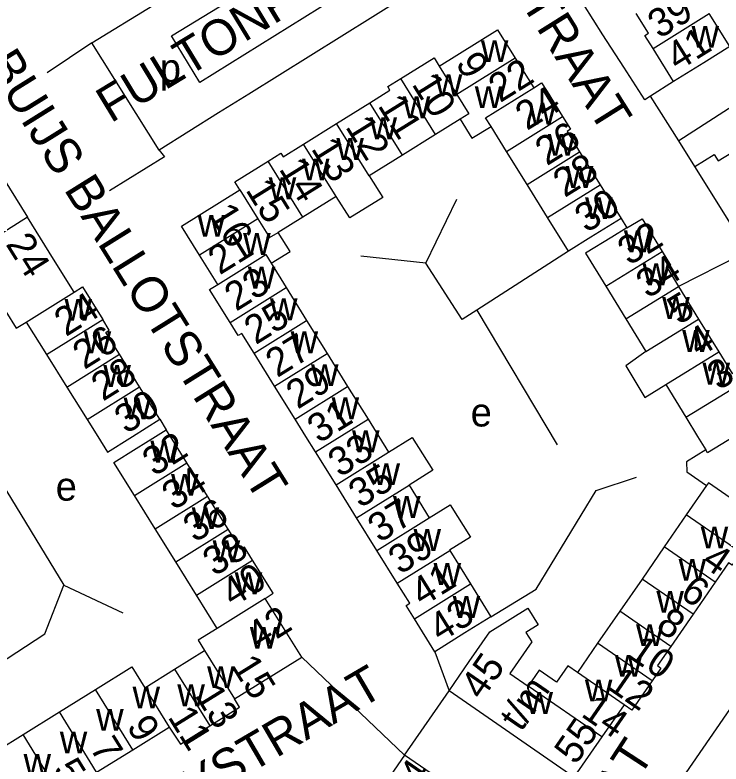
# Model space of a CAD drawing. Extents: x 159294 to 161936, y 384538 to 386517.
# Drawn here: x 159852.7 to 159951.9, y 385204 to 385309.2 of the extents above; entities that cross this region are included whole.
import ezdxf

# ---------------------------------------------------------------- set-up
doc = ezdxf.new("R2010")
doc.units = 0
for name, color, linetype in [('BLT_Basislijn', 7, 'Continuous'), ('BLT_Bebouwing', 7, 'Continuous'), ('BLT_Centroide', 7, 'Continuous'), ('BLT_Huisnummer', 7, 'Continuous'), ('BLT_Huisnummer_ tussenligend', 7, 'Continuous'), ('BLT_Huisnummer_reeks', 7, 'Continuous'), ('BLT_Onderverdeling_panden', 7, 'Continuous'), ('BLT_Straatnaam', 7, 'Continuous'), ('BLT_Vlakafsluiter', 7, 'Continuous')]:
    doc.layers.add(name, color=color, linetype=linetype)

msp = doc.modelspace()

# ---------------------------------------------------------------- linework, layer by layer
at = {"layer": 'BLT_Basislijn'}
for p, q in [((159874.69, 385306.3), (159902.09, 385323.01)), ((159913, 385315.25), (159885.55, 385298.1)), ((159863.49, 385305.32), (159872.09, 385310.57)), ((159972.58, 385308.73), (159945.97, 385291.52)), ((159878.7, 385299.72), (159874.69, 385306.3)), ((159863.49, 385305.32), (159857.21, 385301.09)), ((159872.96, 385290.23), (159863.49, 385305.32)), ((159945.24, 385299.87), (159941.98, 385297.82)), ((159885.55, 385298.1), (159881.31, 385295.45)), ((159945.97, 385291.52), (159941.98, 385297.82)), ((159881.31, 385295.45), (159872.96, 385290.23)), ((159948.23, 385287.94), (159945.97, 385291.52)), ((159848.11, 385290.99), (159854.48, 385280.81)), ((159910.41, 385274.34), (159914.79, 385283.32)), ((159937.86, 385280.63), (159938.69, 385279.29)), ((159930.47, 385276.04), (159917.59, 385267.74)), ((159910.41, 385274.34), (159901.29, 385275.32)), ((159917.59, 385267.74), (159928.87, 385248.81)), ((159842.96, 385256.36), (159859.55, 385229.1)), ((159873.07, 385252.4), (159873.97, 385250.94)), ((159856.91, 385222.26), (159859.55, 385229.1)), ((159859.55, 385229.1), (159867.85, 385225.22)), ((159845.43, 385214.73), (159856.91, 385222.26)), ((159892.99, 385218.99), (159907.42, 385205.22)), ((159911.69, 385219.73), (159913.7, 385214.23))]:
    msp.add_line(p, q, dxfattribs=at)
for points in [[(159941.98, 385297.82), (159941.19, 385297.32), (159938.27, 385301.91), (159935.32, 385306.44), (159932.59, 385310.73), (159929.45, 385315.76), (159926.59, 385320.55), (159926.75, 385320.97), (159928.89, 385322.31), (159925.57, 385327.65), (159922.63, 385332.25), (159919.58, 385337.2), (159917.31, 385340.95), (159914.28, 385345.65), (159911.43, 385350.41), (159908.46, 385355.14), (159905.59, 385360), (159903.61, 385358.8), (159902.65, 385358.96), (159899.71, 385363.62), (159896.68, 385368.48), (159893.9, 385373.01), (159891.34, 385377.16)], [(159902.09, 385323.01), (159906.06, 385316.81), (159878.7, 385299.72)], [(159872.96, 385290.23), (159873.69, 385289.3), (159866, 385284.5)], [(159917.59, 385267.74), (159915.54, 385266.42), (159910.41, 385274.34)], [(159919.58, 385224.63), (159925.95, 385228.53), (159934.38, 385242.41), (159940.04, 385244.27)], [(159969.84, 385224.38), (159965.99, 385226.85), (159964.08, 385227.58), (159944.59, 385199.25)]]:
    msp.add_lwpolyline(points, dxfattribs=at)
at = {"layer": 'BLT_Bebouwing'}
for p, q in [((159953.14, 385304.79), (159950.26, 385309.41)), ((159945.24, 385299.87), (159942.37, 385304.49)), ((159922.98, 385303.15), (159925.58, 385298.99)), ((159927.47, 385298.45), (159929.65, 385294.95)), ((159897.9, 385293.99), (159902.56, 385296.9)), ((159893.24, 385291.08), (159897.9, 385293.99)), ((159915.25, 385294.57), (159911.81, 385292.43)), ((159921.77, 385290.04), (159919.59, 385293.55)), ((159911.81, 385292.43), (159907.14, 385289.53)), ((159907.14, 385289.53), (159902.48, 385286.63)), ((159924.65, 385285.41), (159921.77, 385290.04)), ((159932.03, 385290), (159934.91, 385285.37)), ((159955.66, 385276.01), (159948.23, 385287.94)), ((159927.53, 385280.77), (159924.65, 385285.41)), ((159934.91, 385285.37), (159937.86, 385280.63)), ((159897.81, 385283.73), (159893.15, 385280.83)), ((159854.48, 385280.81), (159836.39, 385269.52)), ((159858.14, 385274.92), (159854.48, 385280.81)), ((159893.15, 385280.83), (159889.69, 385278.67)), ((159930.47, 385276.04), (159927.53, 385280.77)), ((159861.02, 385270.27), (159858.14, 385274.92)), ((159881.2, 385271.36), (159878.64, 385275.47)), ((159888.68, 385274.34), (159890.81, 385270.91)), ((159890.81, 385270.91), (159893.68, 385266.28)), ((159935.7, 385271.13), (159938.51, 385266.52)), ((159945.94, 385271.06), (159948.76, 385266.46)), ((159893.68, 385266.28), (159896.56, 385261.65)), ((159938.51, 385266.52), (159941.33, 385261.92)), ((159948.76, 385266.46), (159951.59, 385261.86)), ((159854.29, 385266.07), (159857.15, 385261.5)), ((159857.15, 385261.5), (159860, 385256.93)), ((159870.22, 385256.97), (159867.37, 385261.54)), ((159889.18, 385257.07), (159886.3, 385261.69)), ((159896.56, 385261.65), (159899.44, 385257.03)), ((159860, 385256.93), (159862.86, 385252.36)), ((159873.07, 385252.4), (159870.22, 385256.97)), ((159892.06, 385252.44), (159889.18, 385257.07)), ((159899.44, 385257.03), (159902.32, 385252.4)), ((159944.14, 385257.31), (159946.95, 385252.7)), ((159897.82, 385243.19), (159894.94, 385247.81)), ((159879.77, 385241.61), (159876.87, 385246.28)), ((159900.7, 385238.56), (159897.82, 385243.19)), ((159908.07, 385243.14), (159910.92, 385238.56)), ((159949.87, 385243.1), (159947.02, 385238.96)), ((159872.39, 385237.02), (159869.49, 385241.68)), ((159882.68, 385236.95), (159879.77, 385241.61)), ((159947.02, 385238.96), (159943.91, 385234.46)), ((159903.55, 385233.98), (159900.7, 385238.56)), ((159875.29, 385232.35), (159872.39, 385237.02)), ((159906.41, 385229.37), (159903.55, 385233.98)), ((159913.78, 385233.95), (159916.7, 385229.26)), ((159943.91, 385234.46), (159940.8, 385229.95)), ((159878.19, 385227.69), (159875.29, 385232.35)), ((159940.8, 385229.95), (159937.68, 385225.44)), ((159951.08, 385229.51), (159947.97, 385225)), ((159916.7, 385229.26), (159919.58, 385224.63)), ((159881.09, 385223.02), (159878.19, 385227.69)), ((159892.99, 385218.99), (159887.84, 385227.24)), ((159937.68, 385225.44), (159934.57, 385220.94)), ((159911.69, 385219.73), (159908.82, 385224.36)), ((159947.97, 385225), (159944.86, 385220.49)), ((159875.14, 385217.29), (159879.33, 385219.9)), ((159934.57, 385220.94), (159931.73, 385216.82)), ((159883.56, 385213.1), (159892.99, 385218.99)), ((159870.94, 385214.68), (159875.14, 385217.29)), ((159858.94, 385211.27), (159864.04, 385214.45)), ((159938.28, 385212.29), (159935.16, 385207.78)), ((159853.84, 385208.1), (159858.94, 385211.27)), ((159869.28, 385205.97), (159874.39, 385209.13)), ((159874.39, 385209.13), (159875.96, 385206.75)), ((159875.96, 385206.75), (159880.08, 385209.33)), ((159848.73, 385204.93), (159853.84, 385208.1)), ((159864.18, 385202.8), (159869.28, 385205.97))]:
    msp.add_line(p, q, dxfattribs=at)
for points in [[(159942.37, 385304.49), (159941.21, 385306.34), (159941.73, 385306.66), (159940, 385309.43)], [(159912.32, 385302.03), (159920.49, 385307.14), (159922.98, 385303.15)], [(159953.14, 385304.79), (159949.49, 385302.52), (159945.24, 385299.87)], [(159906.92, 385300.28), (159911.6, 385303.18), (159912.32, 385302.03)], [(159902.56, 385296.9), (159905.38, 385298.65), (159905.11, 385299.16), (159906.92, 385300.28)], [(159925.58, 385298.99), (159926.7, 385299.69), (159927.47, 385298.45)], [(159929.65, 385294.95), (159930.76, 385293.17), (159930.27, 385292.83), (159932.03, 385290)], [(159915.25, 385294.57), (159916.91, 385291.89), (159919.59, 385293.55)], [(159888.26, 385288.7), (159890.04, 385289.81), (159890.4, 385289.31), (159893.24, 385291.08)], [(159948.23, 385287.94), (159950.95, 385289.63), (159951.52, 385288.72), (159954.5, 385290.57)], [(159884.3, 385284.65), (159883.59, 385285.79), (159888.26, 385288.7)], [(159902.48, 385286.63), (159904.39, 385283.58), (159899.76, 385280.7), (159897.81, 385283.73)], [(159878.64, 385275.47), (159876.09, 385279.55), (159884.3, 385284.65)], [(159937.86, 385280.63), (159933.61, 385277.99), (159930.47, 385276.04)], [(159938.69, 385279.29), (159940.82, 385280.59), (159943.63, 385275.98)], [(159938.69, 385279.29), (159936.55, 385277.98), (159932.88, 385275.74), (159935.7, 385271.13)], [(159888.68, 385274.34), (159891.35, 385276), (159889.69, 385278.67)], [(159943.63, 385275.98), (159944.8, 385274.08), (159944.28, 385273.77), (159945.94, 385271.06)], [(159861.02, 385270.27), (159862.18, 385271), (159865.03, 385266.42)], [(159882.92, 385266.01), (159880.05, 385270.64), (159881.2, 385271.36)], [(159847.45, 385268.24), (159848.88, 385265.95), (159851.42, 385267.54), (159852.89, 385265.19), (159854.29, 385266.07)], [(159867.37, 385261.54), (159865.45, 385264.62), (159865.95, 385264.93), (159865.03, 385266.42)], [(159886.3, 385261.69), (159884.57, 385264.48), (159884.05, 385264.19), (159882.92, 385266.01)], [(159941.33, 385261.92), (159938.52, 385259.91), (159941.22, 385255.48), (159944.14, 385257.31)], [(159951.59, 385261.86), (159953.45, 385258.82), (159953.98, 385259.1), (159954.93, 385257.57)], [(159946.95, 385252.7), (159948.6, 385250), (159949.77, 385248.09)], [(159862.86, 385252.36), (159864.34, 385250), (159865.71, 385247.79), (159868.83, 385249.74), (159869.24, 385250), (159873.07, 385252.4)], [(159894.94, 385247.81), (159893.58, 385250), (159892.06, 385252.44)], [(159902.32, 385252.4), (159903.81, 385250), (159905.19, 385247.77)], [(159869.49, 385241.68), (159866.58, 385246.35), (159869.72, 385248.3), (159872.45, 385250), (159873.97, 385250.94)], [(159876.87, 385246.28), (159874.55, 385250), (159873.97, 385250.94)], [(159905.19, 385247.77), (159908.52, 385249.86), (159911.39, 385245.25), (159908.07, 385243.14)], [(159949.77, 385248.09), (159947.03, 385246.42), (159947.1, 385245.02), (159949.87, 385243.1)], [(159910.92, 385238.56), (159913.86, 385240.39), (159916.69, 385235.84), (159913.74, 385234.01), (159913.78, 385233.95)], [(159886.09, 385232.6), (159884.95, 385234.43), (159884.43, 385234.13), (159882.68, 385236.95)], [(159954.68, 385233.68), (159953.45, 385231.9), (159952.96, 385232.24), (159951.08, 385229.51)], [(159887.84, 385227.24), (159888.99, 385227.95), (159886.09, 385232.6)], [(159908.82, 385224.36), (159907.65, 385226.25), (159908.16, 385226.55), (159906.41, 385229.37)], [(159913.7, 385214.23), (159916.54, 385218.34), (159919.44, 385222.53), (159924.74, 385225.86), (159926.22, 385223.51), (159924.49, 385222.42), (159925.31, 385221.12), (159922.25, 385216.69), (159924.81, 385214.92)], [(159919.58, 385224.63), (159915.93, 385222.37), (159911.69, 385219.73)], [(159881.09, 385223.02), (159878.42, 385221.36), (159879.33, 385219.9)], [(159944.86, 385220.49), (159942.99, 385217.78), (159943.45, 385217.41), (159942.24, 385215.65)], [(159864.04, 385214.45), (159869.12, 385217.61), (159870.94, 385214.68)], [(159931.73, 385216.82), (159930.37, 385217.75), (159928.78, 385215.46), (159926.34, 385217.14), (159924.81, 385214.92)], [(159942.24, 385215.65), (159939.39, 385211.53), (159938.28, 385212.29)], [(159935.16, 385207.78), (159931.24, 385202.11), (159913.7, 385214.23)], [(159880.08, 385209.33), (159884.27, 385211.96), (159883.56, 385213.1)], [(159907.42, 385205.22), (159903.57, 385199.62), (159901.11, 385201.32), (159898.02, 385196.83)], [(159921.17, 385187.62), (159924.96, 385193.18), (159907.42, 385205.22)]]:
    msp.add_lwpolyline(points, dxfattribs=at)
at = {"layer": 'BLT_Onderverdeling_panden'}
for p, q in [((159942.37, 385304.49), (159950.26, 385309.41)), ((159922.98, 385303.15), (159914.78, 385298.05)), ((159912.32, 385302.03), (159914.78, 385298.05)), ((159911.81, 385292.43), (159906.92, 385300.28)), ((159907.14, 385289.53), (159902.56, 385296.9)), ((159921.77, 385290.04), (159929.65, 385294.95)), ((159902.48, 385286.63), (159897.9, 385293.99)), ((159897.81, 385283.73), (159893.24, 385291.08)), ((159924.65, 385285.41), (159932.03, 385290)), ((159893.15, 385280.83), (159888.26, 385288.7)), ((159927.53, 385280.77), (159934.91, 385285.37)), ((159884.3, 385284.65), (159886.84, 385280.57)), ((159886.84, 385280.57), (159878.64, 385275.47)), ((159935.7, 385271.13), (159943.63, 385275.98)), ((159882.92, 385266.01), (159890.81, 385270.91)), ((159938.51, 385266.52), (159945.94, 385271.06)), ((159854.29, 385266.07), (159861.02, 385270.27)), ((159857.15, 385261.5), (159865.03, 385266.42)), ((159886.3, 385261.69), (159893.68, 385266.28)), ((159941.33, 385261.92), (159948.76, 385266.46)), ((159860, 385256.93), (159867.37, 385261.54)), ((159889.18, 385257.07), (159896.56, 385261.65)), ((159944.14, 385257.31), (159951.59, 385261.86)), ((159862.86, 385252.36), (159870.22, 385256.97)), ((159892.06, 385252.44), (159899.44, 385257.03)), ((159946.95, 385252.7), (159954.93, 385257.57)), ((159894.94, 385247.81), (159902.32, 385252.4)), ((159897.82, 385243.19), (159905.19, 385247.77)), ((159869.49, 385241.68), (159876.87, 385246.28)), ((159900.7, 385238.56), (159908.07, 385243.14)), ((159872.39, 385237.02), (159879.77, 385241.61)), ((159954.68, 385233.68), (159947.02, 385238.96)), ((159903.55, 385233.98), (159910.92, 385238.56)), ((159875.29, 385232.35), (159882.68, 385236.95)), ((159906.41, 385229.37), (159913.78, 385233.95)), ((159951.08, 385229.51), (159943.91, 385234.46)), ((159878.19, 385227.69), (159886.09, 385232.6)), ((159947.97, 385225), (159940.8, 385229.95)), ((159908.82, 385224.36), (159916.7, 385229.26)), ((159887.84, 385227.24), (159881.09, 385223.02)), ((159944.86, 385220.49), (159937.68, 385225.44)), ((159879.33, 385219.9), (159883.56, 385213.1)), ((159942.24, 385215.65), (159934.57, 385220.94)), ((159875.14, 385217.29), (159880.08, 385209.33)), ((159938.28, 385212.29), (159931.73, 385216.82)), ((159870.94, 385214.68), (159874.39, 385209.13)), ((159935.16, 385207.78), (159924.81, 385214.92)), ((159869.28, 385205.97), (159864.04, 385214.45)), ((159864.18, 385202.8), (159858.94, 385211.27)), ((159859.07, 385199.64), (159853.84, 385208.1))]:
    msp.add_line(p, q, dxfattribs=at)
for points in [[(159919.59, 385293.55), (159918.83, 385294.77), (159925.58, 385298.99)], [(159914.78, 385298.05), (159916.47, 385295.32), (159915.25, 385294.57)], [(159886.84, 385280.57), (159888.48, 385277.93), (159889.69, 385278.67)], [(159881.2, 385271.36), (159887.93, 385275.54), (159888.68, 385274.34)], [(159956.83, 385251.86), (159950.02, 385247.68), (159949.77, 385248.09)], [(159956.68, 385238.95), (159950.13, 385243.47), (159949.87, 385243.1)]]:
    msp.add_lwpolyline(points, dxfattribs=at)
at = {"layer": 'BLT_Vlakafsluiter'}
for p, q in [((159955.66, 385276.01), (159945.94, 385271.06)), ((159907.42, 385205.22), (159913.7, 385214.23))]:
    msp.add_line(p, q, dxfattribs=at)

# ---------------------------------------------------------------- texts
at = {"layer": 'BLT_Centroide'}
for s, p in [('w', (159947.76, 385304.62)), ('w', (159918.16, 385302.61)), ('p', (159873.05, 385299.78)), ('w', (159911.69, 385297.81)), ('w', (159917.3, 385296.14)), ('w', (159907.19, 385294.72)), ('w', (159924.88, 385293.81)), ('w', (159902.52, 385291.77)), ('w', (159897.86, 385288.86)), ('w', (159927.55, 385289.44)), ('w', (159893.03, 385285.98)), ('w', (159930.09, 385284.91)), ('w', (159888.36, 385283.33)), ('w', (159932.8, 385280.53)), ('w', (159878.36, 385278.06)), ('w', (159938.26, 385275.88)), ('w', (159884.76, 385275.49)), ('w', (159885.42, 385270.78)), ('w', (159940.86, 385271.25)), ('w', (159888.53, 385266.31)), ('w', (159943.64, 385266.5)), ('w', (159859.66, 385266.25)), ('w', (159862.36, 385261.69)), ('w', (159891.43, 385261.69)), ('w', (159946.45, 385261.88)), ('w', (159865.12, 385256.94)), ('w', (159894.3, 385257.06)), ('w', (159949.3, 385257.28)), ('w', (159867.97, 385252.38)), ('w', (159897.19, 385252.41)), ('e', (159916.73, 385251.39)), ('w', (159900.06, 385247.78)), ('w', (159871.73, 385246.31)), ('w', (159902.95, 385243.16)), ('e', (159858.43, 385240.97)), ('w', (159874.63, 385241.66)), ('w', (159905.82, 385238.53)), ('w', (159877.53, 385236.97)), ('w', (159908.7, 385233.91)), ('w', (159949.05, 385234.25)), ('w', (159880.48, 385232.31)), ('w', (159945.94, 385229.72)), ('w', (159911.52, 385229.12)), ('w', (159883.58, 385227.81)), ('w', (159914.2, 385224.5)), ('w', (159942.82, 385225.22)), ('w', (159885.7, 385220.16)), ('w', (159939.96, 385220.53)), ('w', (159936.98, 385216.22)), ('w', (159879.7, 385214.62)), ('w', (159932.77, 385212.75)), ('w', (159869.22, 385211.77)), ('w', (159875.52, 385212.06)), ('w', (159924.43, 385211)), ('w', (159864.11, 385208.62)), ('w', (159859, 385205.45)), ('w', (159853.91, 385202.3))]:
    msp.add_text(s, height=4, dxfattribs=at).set_placement(p)
at = {"layer": 'BLT_Huisnummer'}
for s, rotation, p in [('41', 31.9167, (159945.81, 385301.24)), ('9', 301.7612, (159914.52, 385302.46)), ('22', 31.8425, (159920.86, 385296.82)), ('10', 301.8663, (159908.37, 385299.51)), ('11', 301.864, (159903.6, 385296.5)), ('12', 301.8639, (159899.04, 385293.52)), ('26', 31.8593, (159927.42, 385287.95)), ('13', 301.8658, (159894.23, 385290.45)), ('14', 301.8619, (159889.71, 385287.6)), ('15', 301.8619, (159885.02, 385284.65)), ('30', 31.862, (159932.98, 385278.52)), ('16', 301.9563, (159879.81, 385281.21)), ('32', 31.413, (159938.98, 385273.93)), ('21', 31.8452, (159881.46, 385272.61)), ('34', 31.413, (159941.57, 385269.3)), ('24', 32.0075, (159859.86, 385263.94)), ('5', 31.413, (159945.96, 385265.59)), ('25', 31.867, (159886.53, 385262.81)), ('4', 31.4137, (159948.79, 385261.04)), ('3', 31.4143, (159951.56, 385256.39)), ('29', 31.8607, (159892.42, 385253.74)), ('30', 32.0117, (159868.33, 385250.26)), ('32', 31.8825, (159872.25, 385244.3)), ('33', 31.8634, (159898.32, 385244.16)), ('36', 31.8846, (159877.97, 385235)), ('37', 31.8661, (159903.91, 385234.97)), ('6', 325.378, (159945.96, 385227.5)), ('43', 31.8657, (159912.47, 385220.98)), ('10', 325.3866, (159938.65, 385219.07)), ('13', 301.7441, (159877.88, 385213.65)), ('14', 325.3852, (159932.08, 385210.76)), ('9', 301.7441, (159868.31, 385209.25)), ('5', 301.7513, (159857.94, 385203.19))]:
    msp.add_text(s, height=4, rotation=rotation, dxfattribs=at).set_placement(p)
at = {"layer": 'BLT_Huisnummer_ tussenligend'}
for s, rotation, p in [('39', 31.8986, (159943.24, 385305.8)), ('24', 31.8426, (159924.63, 385292.91)), ('28', 31.8593, (159929.93, 385283.49)), ('23', 31.8654, (159883.77, 385267.5)), ('26', 32.0075, (159862.45, 385259.32)), ('27', 31.867, (159889.55, 385258.18)), ('28', 32.0075, (159865.06, 385254.86)), ('31', 31.8607, (159895.4, 385248.93)), ('34', 31.8825, (159874.98, 385239.54)), ('35', 31.8634, (159901.2, 385239.83)), ('38', 31.8846, (159880.72, 385230.25)), ('39', 31.8661, (159906.8, 385230.5)), ('4', 325.3831, (159949, 385231.95)), ('40', 31.8846, (159883.31, 385225.92)), ('41', 31.8661, (159909.93, 385225.98)), ('8', 325.378, (159942.57, 385222.95)), ('12', 325.3866, (159935.71, 385214.66)), ('11', 301.7513, (159874.09, 385210.58)), ('7', 301.7513, (159863.12, 385206.23))]:
    msp.add_text(s, height=4, rotation=rotation, dxfattribs=at).set_placement(p)
at = {"layer": 'BLT_Huisnummer_reeks'}
for s, rotation, p in [('24', 302.0212, (159851.32, 385277.02)), ('42', 31.9832, (159886.88, 385219.84)), ('15', 301.8824, (159883.01, 385217.75)), ('45', 55.3467, (159918.31, 385212.8)), ('t/m', 55.3467, (159923.81, 385208.36)), ('55', 55.3467, (159931.49, 385203.7)), ('44', 55.4137, (159908, 385197.91))]:
    msp.add_text(s, height=4, rotation=rotation, dxfattribs=at).set_placement(p)
at = {"layer": 'BLT_Straatnaam'}
for s, rotation, p in [('KAMERLINGH ONNESSTRAAT', 302.1092, (159884.2, 385373.86)), ('FULTONPLEIN', 31.2363, (159866.16, 385293.96)), ('BUIJS BALLOTSTRAAT', 301.9045, (159848.5, 385302.4)), ('FARADAYSTRAAT', 30.3288, (159854.78, 385184.5)), ('MINCKELERSSTRAAT', 56.8952, (159904.47, 385146.77))]:
    msp.add_text(s, height=5, rotation=rotation, dxfattribs=at).set_placement(p)

doc.saveas('drawing.dxf')
